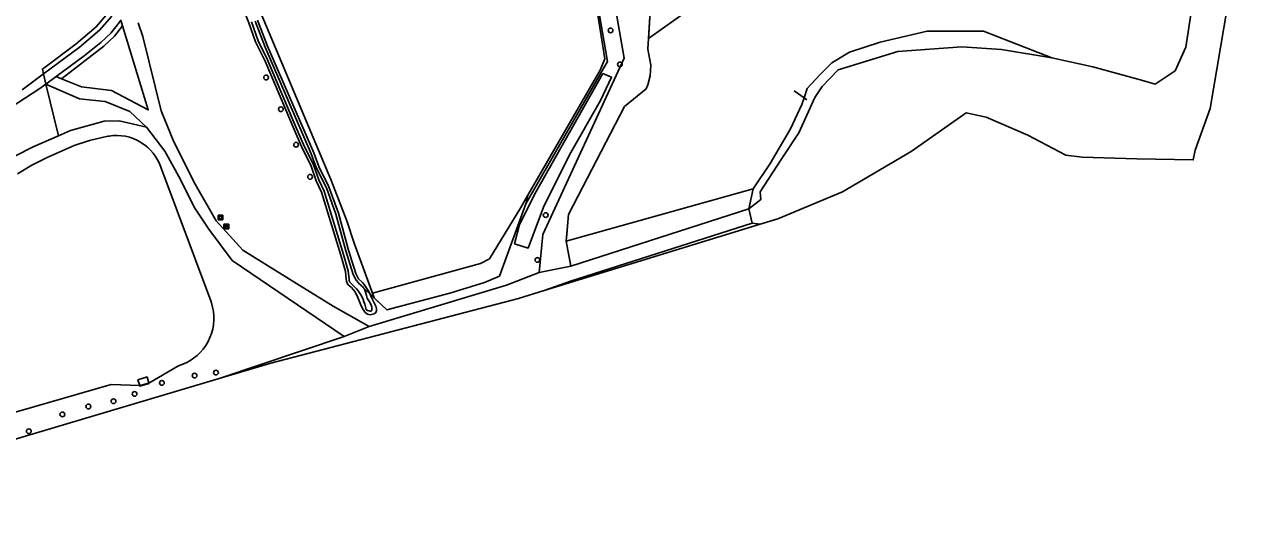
# Model space of a CAD drawing. Extents: x 162026 to 163502, y 387295 to 388169.
# Drawn here: x 163175.3 to 163426.5, y 387321.1 to 387424 of the extents above; entities that cross this region are included whole.
import ezdxf

# ---------------------------------------------------------------- set-up
doc = ezdxf.new("R2010")
doc.units = 0
for name, color, linetype in [('IMGEO_Afvalbak', 7, 'Continuous'), ('IMGEO_Bank', 7, 'Continuous'), ('IMGEO_Boom', 7, 'Continuous'), ('IMGEO_Fietspad_gesloten', 7, 'Continuous'), ('IMGEO_Grasland_agrarisch', 7, 'Continuous'), ('IMGEO_Grasland_overig', 7, 'Continuous'), ('IMGEO_Groenvoorziening', 7, 'Continuous'), ('IMGEO_Hek', 7, 'Continuous'), ('IMGEO_Meer_plas_ven_vijver', 7, 'Continuous'), ('IMGEO_Oever', 7, 'Continuous'), ('IMGEO_Rivier', 7, 'Continuous'), ('IMGEO_Steiger', 7, 'Continuous'), ('IMGEO_Waterloop', 7, 'Continuous')]:
    doc.layers.add(name, color=color, linetype=linetype)

msp = doc.modelspace()

# ---------------------------------------------------------------- linework, layer by layer
at = {"layer": 'IMGEO_Afvalbak'}
for p, q in [((163215.35, 387383.73), (163215.35, 387384.53)), ((163215.35, 387384.53), (163215.35, 387383.73)), ((163215.45, 387384.63), (163216.24, 387384.63)), ((163216.24, 387384.63), (163215.45, 387384.63)), ((163216.24, 387383.63), (163215.45, 387383.63)), ((163215.45, 387383.63), (163216.24, 387383.63)), ((163216.34, 387384.53), (163216.34, 387383.73)), ((163216.34, 387383.73), (163216.34, 387384.53))]:
    msp.add_line(p, q, dxfattribs=at)
msp.add_lwpolyline([(163215.49, 387384.35), (163216.2, 387384.35), (163216.05, 387383.88), (163215.64, 387383.88), (163215.49, 387384.35)], dxfattribs=at)
for centre, start, end in [((163215.45, 387384.53), 90, 180), ((163215.45, 387384.53), 90, 180), ((163215.45, 387383.73), 180, 270), ((163215.45, 387383.73), 180, 270), ((163216.24, 387384.53), 0, 90), ((163216.24, 387384.53), 360, 90), ((163216.24, 387383.73), 270, 0), ((163216.24, 387383.73), 270, 0)]:
    msp.add_arc(centre, 0.1, start, end, dxfattribs=at)
at = {"layer": 'IMGEO_Bank'}
for p, q in [((163216.56, 387381.85), (163216.56, 387382.69)), ((163216.56, 387382.69), (163216.56, 387381.85)), ((163216.63, 387382.77), (163217.47, 387382.77)), ((163217.47, 387382.77), (163216.63, 387382.77)), ((163217.56, 387382.7), (163217.56, 387381.86)), ((163217.56, 387381.86), (163217.56, 387382.7)), ((163217.48, 387381.78), (163216.64, 387381.78)), ((163216.64, 387381.78), (163217.48, 387381.78)), ((163217.25, 387382.17), (163216.86, 387382.17)), ((163216.87, 387382.28), (163216.87, 387382.39)), ((163216.91, 387382.39), (163216.91, 387382.28)), ((163217.2, 387382.39), (163216.92, 387382.39)), ((163216.92, 387382.28), (163217.2, 387382.28)), ((163217.2, 387382.28), (163217.2, 387382.39)), ((163217.25, 387382.39), (163217.25, 387382.28))]:
    msp.add_line(p, q, dxfattribs=at)
for points in [[(163216.86, 387382.39), (163216.77, 387382.39), (163216.77, 387382.55), (163217.34, 387382.55), (163217.34, 387382.39), (163217.25, 387382.39)], [(163216.8, 387382.17), (163216.66, 387382.17), (163216.77, 387382.28), (163216.86, 387382.28)], [(163216.85, 387382.17), (163216.85, 387381.96), (163216.81, 387381.96), (163216.81, 387382.17)], [(163217.25, 387382.28), (163217.34, 387382.28), (163217.45, 387382.17), (163217.31, 387382.17)], [(163217.3, 387382.17), (163217.3, 387381.96), (163217.26, 387381.96), (163217.26, 387382.17)]]:
    msp.add_lwpolyline(points, dxfattribs=at)
for centre, radius, start, end in [((163216.64, 387382.7), 0.0779, 92.4484, 184.2845), ((163216.64, 387382.7), 0.0779, 92.4484, 184.2845), ((163217.48, 387382.7), 0.0779, 2.4484, 94.2845), ((163217.48, 387382.7), 0.0779, 2.4484, 94.2845), ((163216.64, 387381.85), 0.0779, 182.4484, 274.2845), ((163216.64, 387381.85), 0.0779, 182.4484, 274.2845), ((163216.8, 387382.17), 0.00671, 2.8957, 87.1043), ((163216.86, 387382.17), 0.00671, 92.8957, 177.1043), ((163216.86, 387382.39), 0.00671, 2.8957, 87.1043), ((163216.86, 387382.28), 0.00671, 272.8957, 357.1043), ((163216.92, 387382.39), 0.00671, 92.8957, 177.1043), ((163216.92, 387382.28), 0.00671, 182.8957, 267.1043), ((163217.2, 387382.39), 0.00671, 2.8957, 87.1043), ((163217.2, 387382.28), 0.00671, 272.8957, 357.1043), ((163217.25, 387382.39), 0.00671, 92.8957, 177.1043), ((163217.25, 387382.28), 0.00671, 182.8957, 267.1043), ((163217.25, 387382.17), 0.00671, 2.8957, 87.1043), ((163217.31, 387382.17), 0.00671, 92.8957, 177.1043), ((163217.48, 387381.85), 0.0779, 272.4484, 4.2845), ((163217.48, 387381.85), 0.0779, 272.4484, 4.2845)]:
    msp.add_arc(centre, radius, start, end, dxfattribs=at)
at = {"layer": 'IMGEO_Boom'}
for centre in [(163296.38, 387422.76), (163298.32, 387415.72), (163225.26, 387413.03), (163228.31, 387406.48), (163231.44, 387399.16), (163234.35, 387392.52), (163282.99, 387384.61), (163281.27, 387375.36), (163214.91, 387352.1), (163203.74, 387349.98), (163210.48, 387351.48), (163198.1, 387347.69), (163188.56, 387345.1), (163193.75, 387346.18), (163183.19, 387343.46), (163176.27, 387339.99)]:
    msp.add_circle(centre, 0.489, dxfattribs=at)
at = {"layer": 'IMGEO_Fietspad_gesloten'}
for points in [[(163193.38, 387425.7), (163190.89, 387422.8), (163186.68, 387419.22), (163179.31, 387413.77), (163179.81, 387411.67), (163181.91, 387413.23), (163187.68, 387417.52), (163191.12, 387420.27), (163193.2, 387422.22), (163194.98, 387424.48)], [(163169.83, 387405.1), (163178.36, 387410.59), (163179.81, 387411.67), (163179.31, 387413.77), (163174.89, 387410.5)]]:
    msp.add_lwpolyline(points, dxfattribs=at)
at = {"layer": 'IMGEO_Grasland_agrarisch'}
for points in [[(163224.76, 387424.84), (163238.6, 387391.98), (163241.91, 387383.44), (163243.42, 387378.82), (163247.25, 387368.49), (163269.54, 387374.61), (163271.42, 387375.61), (163277.88, 387386.21), (163279.33, 387388.72), (163294.21, 387414.56), (163295.23, 387416.9), (163289.58, 387452.31)], [(163304.79, 387430.27), (163304.29, 387421.97), (163304.23, 387421.08), (163314.18, 387428.16)]]:
    msp.add_lwpolyline(points, dxfattribs=at)
at = {"layer": 'IMGEO_Grasland_overig'}
for points in [[(163293.21, 387451.37), (163299.21, 387417.03), (163282.38, 387380.62), (163281.62, 387372.78), (163288.16, 387374.08), (163287.23, 387379.21), (163287.35, 387380.65), (163287.69, 387384.71), (163299.24, 387407.01), (163303.73, 387410.66), (163304.11, 387411.54), (163304.53, 387413.37), (163304.72, 387415.6), (163304.1, 387418.91), (163304.23, 387421.08), (163304.29, 387421.97), (163304.79, 387430.27)], [(163174.89, 387410.5), (163179.31, 387413.77), (163179.06, 387414.78), (163186.05, 387420), (163190.18, 387423.52), (163192.58, 387426.31)], [(163192.58, 387426.31), (163190.18, 387423.52), (163186.05, 387420), (163179.06, 387414.78), (163179.31, 387413.77), (163186.68, 387419.22), (163190.89, 387422.8), (163193.38, 387425.7)], [(163195.23, 387424.85), (163195.59, 387423.68), (163200.94, 387406.35), (163193.36, 387410.33), (163187.11, 387411.09), (163182.98, 387412.79), (163181.91, 387413.23), (163179.81, 387411.67), (163186.73, 387408.63), (163192.04, 387408.06), (163197.15, 387405.98), (163200.56, 387402.75), (163204.34, 387397.83), (163207.56, 387391.96), (163210.4, 387386.27), (163213.43, 387381.72), (163218.26, 387375.22), (163241.41, 387359.54), (163246.57, 387361.63), (163239.08, 387365.83), (163232.1, 387370.18), (163220.44, 387377.37), (163214.95, 387383.43), (163210.59, 387391.01), (163206.24, 387399.72), (163203.59, 387406.16), (163199.8, 387421.51), (163198.86, 387424.34)], [(163223.5, 387424.86), (163225.58, 387419.53), (163235.11, 387397.48), (163236.15, 387394.68), (163238.22, 387390.44), (163240.23, 387385.02), (163242.28, 387377.38), (163243.78, 387372.58), (163244.32, 387371.46), (163245.11, 387370.76), (163245.14, 387370.73), (163245.53, 387370.32), (163246.34, 387369.07), (163246.66, 387368.4), (163247.6, 387367.53), (163247.25, 387368.49), (163243.42, 387378.82), (163241.91, 387383.44), (163238.6, 387391.98), (163224.76, 387424.84)]]:
    msp.add_lwpolyline(points, dxfattribs=at)
msp.add_lwpolyline([(163182.98, 387412.79), (163191.77, 387419.51), (163193.94, 387421.55), (163195.59, 387423.68), (163195.23, 387424.85), (163194.98, 387424.48), (163193.2, 387422.22), (163191.12, 387420.27), (163187.68, 387417.52), (163181.91, 387413.23)], close=True, dxfattribs=at)
at = {"layer": 'IMGEO_Groenvoorziening'}
for points in [[(163289.58, 387452.31), (163295.23, 387416.9), (163294.21, 387414.56), (163279.33, 387388.72), (163278.92, 387386.93), (163273.43, 387372.03), (163270.36, 387370.69), (163263.21, 387368.47), (163250.22, 387365.09), (163247.6, 387367.53), (163246.66, 387368.4), (163246.81, 387368.09), (163247.24, 387367.18), (163247.89, 387365.82), (163248.04, 387365.27), (163248.02, 387364.78), (163247.84, 387364.46), (163247.57, 387364.25), (163246.73, 387364.04), (163246.18, 387364.16), (163245.74, 387364.48), (163245.27, 387365.1), (163244.86, 387365.91), (163244.47, 387366.94), (163244.09, 387367.94), (163243.75, 387368.59), (163243.57, 387368.85), (163242.87, 387369.67), (163242.56, 387369.96)], [(163246.57, 387361.63), (163274.9, 387370.14), (163281.62, 387372.78), (163282.38, 387380.62), (163299.21, 387417.03), (163293.21, 387451.37)], [(163241.81, 387371.39), (163241.62, 387372.99), (163240.71, 387376.32), (163236.71, 387389.35), (163235.6, 387391.68), (163234.48, 387394.96), (163232.75, 387398.31), (163231.02, 387402.27), (163225.05, 387416.43), (163223.09, 387420.39), (163221.69, 387424.33), (163217.33, 387435.26)], [(163314.18, 387428.16), (163304.23, 387421.08), (163304.1, 387418.91), (163304.72, 387415.6), (163304.53, 387413.37), (163304.11, 387411.54), (163303.73, 387410.66), (163299.24, 387407.01), (163287.69, 387384.71), (163287.35, 387380.65), (163287.23, 387379.21), (163325.84, 387390.07), (163329.36, 387395.26), (163333.53, 387402.44), (163335.91, 387407.48), (163336.34, 387408.84), (163336.95, 387410.77), (163339.61, 387413.6), (163342.08, 387416.03), (163345.74, 387418.24), (163352.03, 387420.32), (163361.77, 387422.58), (163373.41, 387422.58), (163387.51, 387417.1), (163395.93, 387415.22), (163405.99, 387412.5), (163408.8, 387411.66), (163412.98, 387414.38), (163415.17, 387419.28), (163416.31, 387426.94)], [(163198.86, 387424.34), (163199.8, 387421.51), (163203.59, 387406.16), (163206.24, 387399.72), (163210.59, 387391.01), (163214.95, 387383.43), (163220.44, 387377.37), (163232.1, 387370.18), (163239.08, 387365.83), (163246.57, 387361.63)], [(163173.51, 387396.84), (163177.15, 387398.69), (163182.39, 387401.01), (163179.81, 387411.67), (163178.36, 387410.59), (163169.83, 387405.1)], [(163215.59, 387350.89), (163241.41, 387359.54), (163218.26, 387375.22), (163213.43, 387381.72), (163210.4, 387386.27), (163207.56, 387391.96), (163204.34, 387397.83), (163200.56, 387402.75), (163194.89, 387404.11), (163191.8, 387404.02), (163184.88, 387402.11), (163182.39, 387401.01), (163177.15, 387398.69), (163173.51, 387396.84)], [(163173.94, 387393.12), (163176.92, 387394.95), (163180.05, 387396.51), (163183.14, 387397.88), (163185.63, 387398.98), (163188.8, 387400.01), (163192.56, 387400.89), (163192.87, 387400.95), (163193.7, 387401.04), (163194.54, 387401.07), (163195.38, 387401.01), (163196.21, 387400.89), (163197.02, 387400.68), (163197.82, 387400.41), (163198.58, 387400.07), (163199.32, 387399.66), (163199.48, 387399.56), (163200.17, 387399.11), (163200.81, 387398.6), (163201.41, 387398.03), (163201.95, 387397.41), (163202.44, 387396.75), (163202.86, 387396.04), (163203.22, 387395.3), (163203.51, 387394.53), (163213.83, 387366.94), (163213.98, 387366.52), (163214.22, 387365.64), (163214.39, 387364.73), (163214.47, 387363.82), (163214.47, 387362.9), (163214.39, 387361.98), (163214.23, 387361.08), (163213.99, 387360.2), (163213.67, 387359.33), (163213.27, 387358.51), (163212.81, 387357.72), (163212.27, 387356.97), (163211.67, 387356.28), (163211.01, 387355.64), (163210.29, 387355.06), (163209.53, 387354.55), (163208.72, 387354.11), (163207.88, 387353.75), (163207.01, 387353.46), (163201.08, 387349.95), (163199.16, 387349.4), (163193.3, 387349.66), (163119.05, 387328.25)], [(163282.65, 387369.02), (163327.28, 387382.76), (163325.62, 387382.95), (163288.1, 387370.99), (163282.65, 387369.02), (163282.65, 387369.02)], [(163115.36, 387321.11), (163215.59, 387350.89)]]:
    msp.add_lwpolyline(points, dxfattribs=at)
for points in [[(163187.11, 387411.09), (163193.36, 387410.33), (163200.94, 387406.35), (163195.59, 387423.68), (163193.94, 387421.55), (163191.77, 387419.51), (163182.98, 387412.79)], [(163294.76, 387413.87), (163296.58, 387413.07), (163294.29, 387408.29), (163287.91, 387397.08), (163282.51, 387386.29), (163279.34, 387377.81), (163276.58, 387378.67), (163277.57, 387382.65), (163281.04, 387389.51)], [(163182.39, 387401.01), (163184.88, 387402.11), (163191.8, 387404.02), (163194.89, 387404.11), (163200.56, 387402.75), (163197.15, 387405.98), (163192.04, 387408.06), (163186.73, 387408.63), (163179.81, 387411.67)], [(163324.92, 387385.91), (163325.84, 387390.07), (163287.23, 387379.21), (163288.16, 387374.08)], [(163247.25, 387368.49), (163247.6, 387367.53), (163250.22, 387365.09), (163263.21, 387368.47), (163270.36, 387370.69), (163273.43, 387372.03), (163278.92, 387386.93), (163279.33, 387388.72), (163277.88, 387386.21), (163271.42, 387375.61), (163269.54, 387374.61)], [(163215.59, 387350.89), (163226.21, 387354.04), (163277.35, 387367.39), (163282.65, 387369.02), (163282.65, 387369.02), (163288.1, 387370.99), (163325.62, 387382.95), (163324.92, 387385.91), (163288.16, 387374.08), (163281.62, 387372.78), (163274.9, 387370.14), (163246.57, 387361.63), (163241.41, 387359.54)]]:
    msp.add_lwpolyline(points, close=True, dxfattribs=at)
msp.add_arc((163243.42, 387371.32), 1.61, 177.5613, 237.6706, dxfattribs=at)
at = {"layer": 'IMGEO_Hek'}
for points in [[(163208.72, 387504.57), (163207.84, 387497.49), (163207.04, 387490.95), (163206.62, 387481.79), (163206.74, 387479.09), (163208.61, 387469.54), (163212.74, 387455.7), (163218.66, 387439.36), (163224.76, 387424.84), (163238.6, 387391.98), (163241.91, 387383.44), (163243.42, 387378.82), (163247.6, 387367.53)], [(163294.42, 387414.04), (163295.75, 387416.36), (163289.58, 387452.31)], [(163304.1, 387418.91), (163304.85, 387431.27)], [(163287.69, 387384.71), (163299.24, 387407.01), (163303.73, 387410.66), (163304.11, 387411.54), (163304.53, 387413.37), (163304.72, 387415.6), (163304.1, 387418.91)], [(163294.42, 387414.04), (163278.92, 387386.93), (163273.43, 387372.03), (163270.36, 387370.69), (163263.21, 387368.47), (163250.22, 387365.09)], [(163334.3, 387410.26), (163336.34, 387408.84)], [(163336.34, 387408.84), (163336.93, 387408.43)], [(163287.23, 387379.21), (163325.84, 387390.07)], [(163287.69, 387384.71), (163287.23, 387379.21)], [(163250.22, 387365.09), (163244.46, 387370.44)]]:
    msp.add_lwpolyline(points, dxfattribs=at)
at = {"layer": 'IMGEO_Meer_plas_ven_vijver'}
msp.add_lwpolyline([(163119.05, 387328.25), (163193.3, 387349.66), (163199.16, 387349.4), (163201.08, 387349.95), (163207.01, 387353.46), (163207.88, 387353.75), (163208.72, 387354.11), (163209.53, 387354.55), (163210.29, 387355.06), (163211.01, 387355.64), (163211.67, 387356.28), (163212.27, 387356.97), (163212.81, 387357.72), (163213.27, 387358.51), (163213.67, 387359.33), (163213.99, 387360.2), (163214.23, 387361.08), (163214.39, 387361.98), (163214.47, 387362.9), (163214.47, 387363.82), (163214.39, 387364.73), (163214.22, 387365.64), (163213.98, 387366.52), (163213.83, 387366.94), (163203.51, 387394.53), (163203.22, 387395.3), (163202.86, 387396.04), (163202.44, 387396.75), (163201.95, 387397.41), (163201.41, 387398.03), (163200.81, 387398.6), (163200.17, 387399.11), (163199.48, 387399.56), (163199.32, 387399.66), (163198.58, 387400.07), (163197.82, 387400.41), (163197.02, 387400.68), (163196.21, 387400.89), (163195.38, 387401.01), (163194.54, 387401.07), (163193.7, 387401.04), (163192.87, 387400.95), (163192.56, 387400.89), (163188.8, 387400.01), (163185.63, 387398.98), (163183.14, 387397.88), (163180.05, 387396.51), (163176.92, 387394.95), (163173.94, 387393.12)], dxfattribs=at)
at = {"layer": 'IMGEO_Oever'}
for points in [[(163221.69, 387424.33), (163223.09, 387420.39), (163225.05, 387416.43), (163231.02, 387402.27), (163232.75, 387398.31), (163234.48, 387394.96), (163235.6, 387391.68), (163236.71, 387389.35), (163240.71, 387376.32), (163241.62, 387372.99), (163241.81, 387371.39)], [(163242.38, 387371.27), (163242.38, 387371.42), (163242.18, 387373.1), (163241.26, 387376.48), (163237.24, 387389.55), (163236.12, 387391.9), (163235, 387395.18), (163233.26, 387398.55), (163231.54, 387402.5), (163225.56, 387416.66), (163223.61, 387420.61), (163222.22, 387424.53)], [(163222.97, 387424.64), (163225.06, 387419.31), (163234.58, 387397.27), (163235.63, 387394.46), (163237.7, 387390.22), (163239.69, 387384.84), (163241.74, 387377.22), (163243.25, 387372.37), (163243.83, 387371.16)], [(163242.56, 387369.96), (163242.87, 387369.67), (163243.57, 387368.85), (163243.75, 387368.59), (163244.09, 387367.94), (163244.47, 387366.94), (163244.86, 387365.91), (163245.27, 387365.1), (163245.74, 387364.48), (163246.18, 387364.16), (163246.73, 387364.04), (163247.57, 387364.25), (163247.84, 387364.46), (163248.02, 387364.78), (163248.04, 387365.27), (163247.89, 387365.82), (163247.24, 387367.18), (163246.81, 387368.09), (163246.66, 387368.4), (163246.34, 387369.07), (163245.53, 387370.32), (163245.14, 387370.73), (163245.11, 387370.76), (163244.32, 387371.46), (163243.78, 387372.58), (163242.28, 387377.38), (163240.23, 387385.02), (163238.22, 387390.44), (163236.15, 387394.68), (163235.11, 387397.48), (163225.58, 387419.53), (163223.5, 387424.86)], [(163243.56, 387369.75), (163243.15, 387370.14), (163242.73, 387370.54), (163242.61, 387370.67)], [(163243.83, 387371.16), (163244.33, 387370.6), (163244.46, 387370.44), (163244.86, 387370.18), (163245.23, 387369.84), (163245.35, 387369.62), (163245.49, 387369.49), (163245.61, 387369.22), (163245.7, 387368.99), (163245.83, 387368.49), (163245.96, 387367.99), (163246.14, 387367.47), (163246.35, 387367.09), (163246.62, 387366.68), (163246.88, 387366.24), (163246.98, 387366), (163247.09, 387365.64), (163247.11, 387365.45), (163247.12, 387365.16), (163247.11, 387365.04), (163247.08, 387364.93)], [(163246.76, 387364.77), (163246.51, 387364.83), (163246.22, 387364.95), (163245.91, 387365.1), (163245.77, 387365.67), (163245.62, 387366.23)]]:
    msp.add_lwpolyline(points, dxfattribs=at)
msp.add_lwpolyline([(163387.51, 387417.1), (163373.41, 387422.58), (163361.77, 387422.58), (163352.03, 387420.32), (163345.74, 387418.24), (163342.08, 387416.03), (163339.61, 387413.6), (163336.95, 387410.77), (163336.34, 387408.84), (163335.91, 387407.48), (163333.53, 387402.44), (163329.36, 387395.26), (163325.84, 387390.07), (163324.92, 387385.91), (163327.39, 387387.81), (163327.25, 387389.42), (163331.63, 387396.08), (163335.27, 387401.6), (163338.59, 387408.88), (163340.05, 387411.17), (163343.37, 387414.59), (163355.71, 387418.4), (163368.92, 387419.35), (163377.12, 387418.81)], close=True, dxfattribs=at)
for centre, radius, start, end in [((163243.42, 387371.32), 1.61, 177.5613, 237.6706), ((163243.4, 387371.32), 1.02, 182.3564, 218.7137), ((163237.85, 387364.04), 8.08, 15.799, 45.0195), ((163246.82, 387365.05), 0.281, 256.9875, 335.4219)]:
    msp.add_arc(centre, radius, start, end, dxfattribs=at)
at = {"layer": 'IMGEO_Rivier'}
msp.add_lwpolyline([(163416.31, 387426.94), (163415.17, 387419.28), (163412.98, 387414.38), (163408.8, 387411.66), (163405.99, 387412.5), (163395.93, 387415.22), (163387.51, 387417.1), (163377.12, 387418.81), (163368.92, 387419.35), (163355.71, 387418.4), (163343.37, 387414.59), (163340.05, 387411.17), (163338.59, 387408.88), (163335.27, 387401.6), (163331.63, 387396.08), (163327.25, 387389.42), (163327.39, 387387.81), (163324.92, 387385.91), (163325.62, 387382.95), (163327.28, 387382.76), (163330.89, 387383.87), (163344.27, 387389.42), (163358.47, 387397.77), (163369.8, 387405.71), (163373.95, 387404.84), (163382.56, 387401.1), (163390.42, 387396.98), (163393.79, 387396.6), (163405.02, 387396.23), (163416.71, 387396.03), (163417.09, 387398), (163420.2, 387406.64), (163426.49, 387444.09)], dxfattribs=at)
at = {"layer": 'IMGEO_Steiger'}
msp.add_lwpolyline([(163200.71, 387351.21), (163198.8, 387350.63), (163199.16, 387349.4), (163199.2, 387349.28), (163201.1, 387349.87), (163201.08, 387349.95)], close=True, dxfattribs=at)
at = {"layer": 'IMGEO_Waterloop'}
for points in [[(163222.22, 387424.53), (163223.61, 387420.61), (163225.56, 387416.66), (163231.54, 387402.5), (163233.26, 387398.55), (163235, 387395.18), (163236.12, 387391.9), (163237.24, 387389.55), (163241.26, 387376.48), (163242.18, 387373.1), (163242.38, 387371.42), (163242.38, 387371.27)], [(163247.08, 387364.93), (163247.11, 387365.04), (163247.12, 387365.16), (163247.11, 387365.45), (163247.09, 387365.64), (163246.98, 387366), (163246.88, 387366.24), (163246.62, 387366.68), (163246.35, 387367.09), (163246.14, 387367.47), (163245.96, 387367.99), (163245.83, 387368.49), (163245.7, 387368.99), (163245.61, 387369.22), (163245.49, 387369.49), (163245.35, 387369.62), (163245.23, 387369.84), (163244.86, 387370.18), (163244.46, 387370.44), (163244.33, 387370.6), (163243.83, 387371.16), (163243.25, 387372.37), (163241.74, 387377.22), (163239.69, 387384.84), (163237.7, 387390.22), (163235.63, 387394.46), (163234.58, 387397.27), (163225.06, 387419.31), (163222.97, 387424.64)], [(163242.61, 387370.67), (163242.73, 387370.54), (163243.15, 387370.14), (163243.56, 387369.75)], [(163245.62, 387366.23), (163245.77, 387365.67), (163245.91, 387365.1), (163246.22, 387364.95), (163246.51, 387364.83), (163246.76, 387364.77)]]:
    msp.add_lwpolyline(points, dxfattribs=at)
msp.add_lwpolyline([(163294.76, 387413.87), (163281.04, 387389.51), (163277.57, 387382.65), (163276.58, 387378.67), (163279.34, 387377.81), (163282.51, 387386.29), (163287.91, 387397.08), (163294.29, 387408.29), (163296.58, 387413.07)], close=True, dxfattribs=at)
for centre, radius, start, end in [((163243.4, 387371.32), 1.02, 182.3564, 218.7137), ((163237.85, 387364.04), 8.08, 15.799, 45.0195), ((163246.82, 387365.05), 0.281, 256.9875, 335.4219)]:
    msp.add_arc(centre, radius, start, end, dxfattribs=at)

doc.saveas('drawing.dxf')
